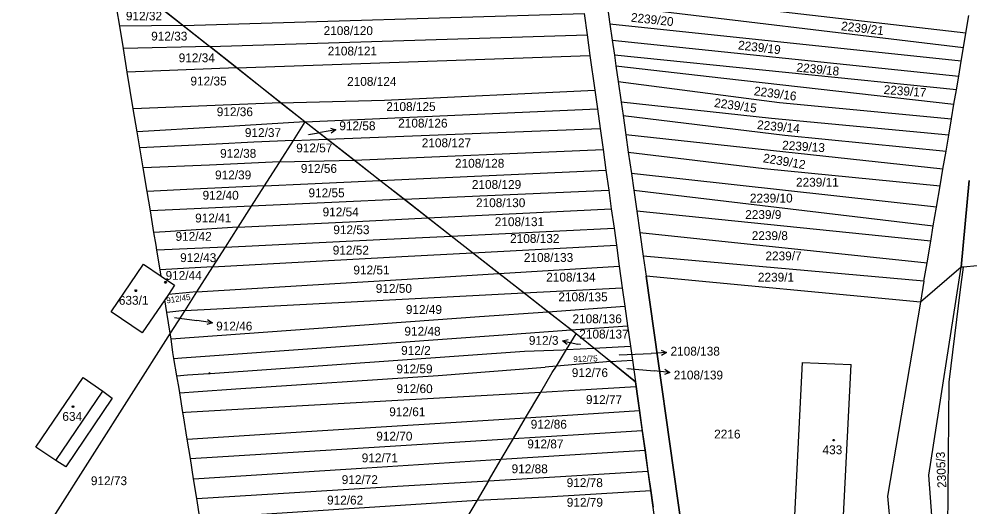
# Model space of a CAD drawing. Extents: x -580630 to -576196, y -1189024 to -1183567.
# Drawn here: x -578380.9 to -578198.3, y -1185798.5 to -1185704.7 of the extents above; entities that cross this region are included whole.
import ezdxf

# ---------------------------------------------------------------- set-up
doc = ezdxf.new("R2010")
doc.units = 0
for name, color, linetype in [('Vrstva 1', 7, 'Continuous'), ('Vrstva 16', 7, 'Continuous'), ('Vrstva 18', 7, 'Continuous'), ('Vrstva 19', 7, 'Continuous'), ('Vrstva 25', 7, 'Continuous'), ('Vrstva 4', 7, 'Continuous'), ('Vrstva 6', 7, 'Continuous'), ('Vrstva 62', 7, 'Continuous'), ('Vrstva 63', 7, 'Continuous')]:
    doc.layers.add(name, color=color, linetype=linetype)

msp = doc.modelspace()

# ---------------------------------------------------------------- linework, layer by layer
at = {"layer": 'Vrstva 1'}
for p, q in [((-578353.98, -1185702.3), (-578349.35, -1185705.96)), ((-578267.82, -1185701.98), (-578267.27, -1185705.73)), ((-578272.25, -1185703.64), (-578271.67, -1185707.78)), ((-578198.85, -1185707.45), (-578198.27, -1185704.02)), ((-578349.35, -1185705.96), (-578344.22, -1185710.02)), ((-578267.27, -1185705.73), (-578266.84, -1185708.77)), ((-578271.67, -1185707.78), (-578271.12, -1185711.76)), ((-578266.84, -1185708.77), (-578266.43, -1185711.68)), ((-578199.29, -1185710.18), (-578198.85, -1185707.45)), ((-578339, -1185714.09), (-578344.22, -1185710.02)), ((-578199.74, -1185712.8), (-578199.29, -1185710.18)), ((-578271.12, -1185711.76), (-578270.19, -1185718.42)), ((-578266.43, -1185711.68), (-578266.13, -1185713.7)), ((-578330.63, -1185720.8), (-578339, -1185714.09)), ((-578266.13, -1185713.7), (-578265.71, -1185716.73)), ((-578200.24, -1185715.68), (-578199.74, -1185712.8)), ((-578200.68, -1185718.32), (-578200.24, -1185715.68)), ((-578265.71, -1185716.73), (-578265.14, -1185720.69)), ((-578270.19, -1185718.42), (-578269.7, -1185721.97)), ((-578201.15, -1185721.09), (-578200.68, -1185718.32)), ((-578325.92, -1185724.48), (-578330.63, -1185720.8)), ((-578265.14, -1185720.69), (-578264.77, -1185723.24)), ((-578201.64, -1185723.93), (-578201.15, -1185721.09)), ((-578269.7, -1185721.97), (-578269.18, -1185725.73)), ((-578264.77, -1185723.24), (-578264.22, -1185726.97)), ((-578325.92, -1185724.48), (-578328.2, -1185728.06)), ((-578321.67, -1185727.8), (-578325.92, -1185724.48)), ((-578202.14, -1185727.04), (-578201.64, -1185723.93)), ((-578269.18, -1185725.73), (-578268.61, -1185729.81)), ((-578264.22, -1185726.97), (-578263.77, -1185730.31)), ((-578202.66, -1185730.09), (-578202.14, -1185727.04)), ((-578328.2, -1185728.06), (-578330.83, -1185732.19)), ((-578316.46, -1185731.87), (-578321.67, -1185727.8)), ((-578268.61, -1185729.81), (-578268.06, -1185733.76)), ((-578263.77, -1185730.31), (-578263.16, -1185734.38)), ((-578203.27, -1185733.59), (-578202.66, -1185730.09)), ((-578331.03, -1185732.5), (-578333.75, -1185736.77)), ((-578330.83, -1185732.19), (-578331.03, -1185732.5)), ((-578311.49, -1185735.75), (-578316.46, -1185731.87)), ((-578268.06, -1185733.76), (-578267.52, -1185737.62)), ((-578263.16, -1185734.38), (-578262.72, -1185737.6)), ((-578203.81, -1185736.81), (-578203.27, -1185733.59)), ((-578306.86, -1185739.37), (-578311.49, -1185735.75)), ((-578199.76, -1185752.44), (-578198.24, -1185735.73)), ((-578333.75, -1185736.77), (-578336.24, -1185740.68)), ((-578267.52, -1185737.62), (-578267.02, -1185741.21)), ((-578262.72, -1185737.6), (-578262.13, -1185741.65)), ((-578204.5, -1185740.89), (-578203.81, -1185736.81)), ((-578302.29, -1185742.94), (-578306.86, -1185739.37)), ((-578336.24, -1185740.68), (-578338.82, -1185744.73)), ((-578267.02, -1185741.21), (-578266.5, -1185744.93)), ((-578262.13, -1185741.65), (-578261.54, -1185745.75)), ((-578205.13, -1185744.46), (-578204.5, -1185740.89)), ((-578297.8, -1185746.45), (-578302.29, -1185742.94)), ((-578338.82, -1185744.73), (-578341.25, -1185748.55)), ((-578266.5, -1185744.93), (-578266.04, -1185748.2)), ((-578205.6, -1185747.39), (-578205.13, -1185744.46)), ((-578293.68, -1185749.67), (-578297.8, -1185746.45)), ((-578261.54, -1185745.75), (-578260.9, -1185750.27)), ((-578147.43, -1185747.19), (-578199.29, -1185752.4)), ((-578341.25, -1185748.55), (-578343.66, -1185752.33)), ((-578266.04, -1185748.2), (-578265.48, -1185752.23)), ((-578206.32, -1185751.61), (-578205.6, -1185747.39)), ((-578288.61, -1185753.64), (-578293.68, -1185749.67)), ((-578260.9, -1185750.27), (-578260.34, -1185754.17)), ((-578363.15, -1185761.03), (-578356.96, -1185751.86)), ((-578356.96, -1185751.86), (-578353.57, -1185754.14)), ((-578343.66, -1185752.33), (-578346.75, -1185757.18)), ((-578265.48, -1185752.23), (-578264.9, -1185756.36)), ((-578206.93, -1185755.09), (-578206.32, -1185751.61)), ((-578205.99, -1185792.42), (-578199.76, -1185752.44)), ((-578199.9, -1185756.68), (-578199.29, -1185752.4)), ((-578199.29, -1185752.4), (-578199.76, -1185752.44)), ((-578353.57, -1185754.14), (-578350.96, -1185755.9)), ((-578283.86, -1185757.35), (-578288.61, -1185753.64)), ((-578207.6, -1185759.16), (-578260.34, -1185754.17)), ((-578250.88, -1185820.88), (-578260.34, -1185754.17)), ((-578350.96, -1185755.9), (-578352.15, -1185757.66)), ((-578206.93, -1185755.09), (-578207.6, -1185759.16)), ((-578352.15, -1185757.66), (-578352.84, -1185758.67)), ((-578346.75, -1185757.18), (-578349.03, -1185760.76)), ((-578279.21, -1185760.99), (-578283.86, -1185757.35)), ((-578264.9, -1185756.36), (-578264.4, -1185759.92)), ((-578202.09, -1185774.5), (-578199.9, -1185756.68)), ((-578352.84, -1185758.67), (-578357.18, -1185765.06)), ((-578264.4, -1185759.92), (-578263.88, -1185763.69)), ((-578207.6, -1185759.16), (-578213.91, -1185796.41)), ((-578357.18, -1185765.06), (-578363.15, -1185761.03)), ((-578349.03, -1185760.76), (-578351.8, -1185765.11)), ((-578274.75, -1185764.47), (-578279.21, -1185760.99)), ((-578351.8, -1185765.11), (-578374.33, -1185800.48)), ((-578275.63, -1185768.25), (-578273.8, -1185765.24)), ((-578273.8, -1185765.24), (-578274.75, -1185764.47)), ((-578270.39, -1185767.98), (-578273.8, -1185765.24)), ((-578263.88, -1185763.69), (-578263.33, -1185767.62)), ((-578277.58, -1185771.46), (-578275.63, -1185768.25)), ((-578267.15, -1185770.58), (-578270.39, -1185767.98)), ((-578263.33, -1185767.62), (-578262.96, -1185770.28)), ((-578267.15, -1185770.58), (-578262.38, -1185774.44)), ((-578262.96, -1185770.28), (-578262.38, -1185774.44)), ((-578230.32, -1185770.77), (-578232.85, -1185820.68)), ((-578230.32, -1185770.77), (-578220.92, -1185771.14)), ((-578280.59, -1185776.42), (-578278.4, -1185772.69)), ((-578278.4, -1185772.69), (-578277.58, -1185771.46)), ((-578223.45, -1185821.17), (-578220.92, -1185771.14)), ((-578377.62, -1185787), (-578368.57, -1185773.65)), ((-578368.57, -1185773.65), (-578364.75, -1185776.24)), ((-578262.38, -1185774.44), (-578262.25, -1185775.38)), ((-578202.54, -1185833.71), (-578202.09, -1185774.5)), ((-578364.75, -1185776.24), (-578362.99, -1185777.57)), ((-578262.25, -1185775.38), (-578261.6, -1185779.97)), ((-578362.99, -1185777.57), (-578371.9, -1185790.78)), ((-578283.49, -1185781.35), (-578280.59, -1185776.42)), ((-578261.6, -1185779.97), (-578261.07, -1185783.79)), ((-578285.83, -1185785.33), (-578283.49, -1185781.35)), ((-578288.17, -1185789.31), (-578285.83, -1185785.33)), ((-578261.07, -1185783.79), (-578260.54, -1185787.58)), ((-578373.79, -1185789.58), (-578377.62, -1185787)), ((-578260.54, -1185787.58), (-578259.97, -1185791.63)), ((-578371.9, -1185790.78), (-578373.79, -1185789.58)), ((-578290.61, -1185793.46), (-578288.17, -1185789.31)), ((-578259.97, -1185791.63), (-578259.43, -1185795.35)), ((-578202.18, -1185842.11), (-578205.99, -1185792.42)), ((-578290.61, -1185793.46), (-578292.8, -1185797.22)), ((-578259.43, -1185795.35), (-578259, -1185798.54)), ((-578213.91, -1185796.41), (-578211.64, -1185822.02)), ((-578292.8, -1185797.22), (-578294.85, -1185800.67))]:
    msp.add_line(p, q, dxfattribs=at)
at = {"layer": 'Vrstva 16'}
for p, q in [((-578325.26, -1185726.9), (-578322.92, -1185726.51)), ((-578319.961, -1185726.015), (-578322.92, -1185726.51)), ((-578350.99, -1185762.06), (-578346.68, -1185762.67)), ((-578343.71, -1185763.09), (-578346.68, -1185762.67)), ((-578276.38, -1185766.605), (-578273.44, -1185767.2)), ((-578272.93, -1185767.3), (-578273.44, -1185767.2)), ((-578265.5, -1185769.29), (-578259.38, -1185768.99)), ((-578256.384, -1185768.844), (-578259.38, -1185768.99)), ((-578263.92, -1185771.9), (-578258.75, -1185772.37)), ((-578255.762, -1185772.641), (-578258.75, -1185772.37))]:
    msp.add_line(p, q, dxfattribs=at)
for points in [[(-578321.03, -1185725.687), (-578319.961, -1185726.015), (-578320.865, -1185726.673)], [(-578344.63, -1185762.455), (-578343.71, -1185763.09), (-578344.77, -1185763.445)], [(-578275.499, -1185767.293), (-578276.38, -1185766.605), (-578275.301, -1185766.313)], [(-578257.407, -1185768.393), (-578256.384, -1185768.844), (-578257.358, -1185769.392)], [(-578256.713, -1185772.053), (-578255.762, -1185772.641), (-578256.803, -1185773.048)]]:
    msp.add_lwpolyline(points, dxfattribs=at)
at = {"layer": 'Vrstva 25'}
for points in [[(-578352.63, -1185755.2), (-578352.54, -1185755.35), (-578352.63, -1185755.5), (-578352.81, -1185755.5), (-578352.9, -1185755.35), (-578352.81, -1185755.2)], [(-578358.34, -1185756.79), (-578358.25, -1185756.94), (-578358.34, -1185757.09), (-578358.52, -1185757.09), (-578358.61, -1185756.94), (-578358.52, -1185756.79)], [(-578370.42, -1185779.1), (-578370.33, -1185779.25), (-578370.42, -1185779.4), (-578370.6, -1185779.4), (-578370.69, -1185779.25), (-578370.6, -1185779.1)], [(-578224.19, -1185785.52), (-578224.1, -1185785.67), (-578224.19, -1185785.82), (-578224.37, -1185785.82), (-578224.46, -1185785.67), (-578224.37, -1185785.52)]]:
    msp.add_lwpolyline(points, close=True, dxfattribs=at)
at = {"layer": 'Vrstva 4'}
for p, q in [((-578344.33, -1185772.74), (-578344.4, -1185772.87)), ((-578344.13, -1185772.85), (-578344.33, -1185772.74)), ((-578373.79, -1185789.58), (-578364.75, -1185776.24))]:
    msp.add_line(p, q, dxfattribs=at)
at = {"layer": 'Vrstva 6'}
for p, q in [((-578198.85, -1185707.45), (-578268.15, -1185699.42)), ((-578361.53, -1185706.07), (-578362.09, -1185702.78)), ((-578267.82, -1185701.98), (-578199.29, -1185710.18)), ((-578349.35, -1185705.96), (-578272.25, -1185703.64)), ((-578349.35, -1185705.96), (-578361.53, -1185706.07)), ((-578360.82, -1185710.41), (-578361.53, -1185706.07)), ((-578199.74, -1185712.8), (-578267.27, -1185705.73)), ((-578344.22, -1185710.02), (-578271.67, -1185707.78)), ((-578266.84, -1185708.77), (-578200.24, -1185715.68)), ((-578344.22, -1185710.02), (-578360.82, -1185710.41)), ((-578360.07, -1185714.95), (-578360.82, -1185710.41)), ((-578339, -1185714.09), (-578271.12, -1185711.76)), ((-578200.68, -1185718.32), (-578266.43, -1185711.68)), ((-578339, -1185714.09), (-578360.07, -1185714.95)), ((-578266.13, -1185713.7), (-578245.41, -1185716.11)), ((-578358.91, -1185721.95), (-578360.07, -1185714.95)), ((-578245.41, -1185716.11), (-578201.15, -1185721.09)), ((-578265.71, -1185716.73), (-578234.7, -1185720.75)), ((-578310.59, -1185720.32), (-578270.19, -1185718.42)), ((-578330.63, -1185720.8), (-578358.91, -1185721.95)), ((-578330.63, -1185720.8), (-578310.59, -1185720.32)), ((-578236.25, -1185723.84), (-578265.14, -1185720.69)), ((-578234.7, -1185720.75), (-578201.64, -1185723.93)), ((-578358.17, -1185726.4), (-578358.91, -1185721.95)), ((-578325.92, -1185724.48), (-578269.7, -1185721.97)), ((-578264.77, -1185723.24), (-578233.65, -1185727.03)), ((-578325.92, -1185724.48), (-578341.54, -1185725.41)), ((-578202.14, -1185727.04), (-578236.25, -1185723.84)), ((-578343, -1185725.5), (-578358.17, -1185726.4)), ((-578357.66, -1185729.47), (-578358.17, -1185726.4)), ((-578341.54, -1185725.41), (-578343, -1185725.5)), ((-578321.67, -1185727.8), (-578269.18, -1185725.73)), ((-578203.27, -1185733.59), (-578264.22, -1185726.97)), ((-578233.65, -1185727.03), (-578202.66, -1185730.09)), ((-578342.99, -1185728.77), (-578357.66, -1185729.47)), ((-578335.71, -1185728.42), (-578342.99, -1185728.77)), ((-578328.2, -1185728.06), (-578335.71, -1185728.42)), ((-578328.2, -1185728.06), (-578321.67, -1185727.8)), ((-578357.01, -1185733.35), (-578357.66, -1185729.47)), ((-578316.46, -1185731.87), (-578268.61, -1185729.81)), ((-578263.77, -1185730.31), (-578237.66, -1185733.47)), ((-578330.83, -1185732.19), (-578344.25, -1185732.78)), ((-578330.83, -1185732.19), (-578316.46, -1185731.87)), ((-578344.25, -1185732.78), (-578357.01, -1185733.35)), ((-578356.25, -1185737.9), (-578357.01, -1185733.35)), ((-578311.49, -1185735.75), (-578268.06, -1185733.76)), ((-578204.5, -1185740.89), (-578263.16, -1185734.38)), ((-578237.66, -1185733.47), (-578203.81, -1185736.81)), ((-578325.39, -1185736.39), (-578311.49, -1185735.75)), ((-578347.36, -1185737.45), (-578356.25, -1185737.9)), ((-578355.63, -1185741.6), (-578356.25, -1185737.9)), ((-578333.75, -1185736.77), (-578347.36, -1185737.45)), ((-578333.75, -1185736.77), (-578325.39, -1185736.39)), ((-578306.86, -1185739.37), (-578267.52, -1185737.62)), ((-578262.72, -1185737.6), (-578205.13, -1185744.46)), ((-578306.86, -1185739.37), (-578320.72, -1185739.99)), ((-578349.95, -1185741.33), (-578355.63, -1185741.6)), ((-578354.94, -1185745.73), (-578355.63, -1185741.6)), ((-578336.24, -1185740.68), (-578349.95, -1185741.33)), ((-578320.72, -1185739.99), (-578336.24, -1185740.68)), ((-578302.29, -1185742.94), (-578267.02, -1185741.21)), ((-578205.6, -1185747.39), (-578262.13, -1185741.65)), ((-578316.02, -1185743.61), (-578302.29, -1185742.94)), ((-578338.82, -1185744.73), (-578352.79, -1185745.6)), ((-578338.82, -1185744.73), (-578316.02, -1185743.61)), ((-578297.8, -1185746.45), (-578266.5, -1185744.93)), ((-578352.79, -1185745.6), (-578354.94, -1185745.73)), ((-578354.53, -1185748.21), (-578354.94, -1185745.73)), ((-578341.25, -1185748.55), (-578311.5, -1185747.11)), ((-578311.5, -1185747.11), (-578297.8, -1185746.45)), ((-578261.54, -1185745.75), (-578206.32, -1185751.61)), ((-578354.38, -1185749.14), (-578354.53, -1185748.21)), ((-578341.25, -1185748.55), (-578354.38, -1185749.14)), ((-578293.68, -1185749.67), (-578266.04, -1185748.2)), ((-578353.77, -1185752.91), (-578354.38, -1185749.14)), ((-578343.66, -1185752.33), (-578307.27, -1185750.39)), ((-578307.27, -1185750.39), (-578293.68, -1185749.67)), ((-578206.93, -1185755.09), (-578260.9, -1185750.27)), ((-578343.66, -1185752.33), (-578353.77, -1185752.91)), ((-578288.61, -1185753.64), (-578265.48, -1185752.23)), ((-578353.57, -1185754.14), (-578353.77, -1185752.91)), ((-578346.75, -1185757.18), (-578302.02, -1185754.46)), ((-578302.02, -1185754.46), (-578288.61, -1185753.64)), ((-578346.75, -1185757.18), (-578352.15, -1185757.66)), ((-578349.03, -1185760.76), (-578297.35, -1185758.06)), ((-578297.35, -1185758.06), (-578283.86, -1185757.35)), ((-578283.86, -1185757.35), (-578264.9, -1185756.36)), ((-578352.44, -1185761.16), (-578352.84, -1185758.67)), ((-578279.21, -1185760.99), (-578264.4, -1185759.92)), ((-578349.03, -1185760.76), (-578352.44, -1185761.16)), ((-578351.8, -1185765.11), (-578352.44, -1185761.16)), ((-578292.33, -1185761.93), (-578279.21, -1185760.99)), ((-578351.63, -1185766.18), (-578292.33, -1185761.93)), ((-578351.63, -1185766.18), (-578351.8, -1185765.11)), ((-578349.55, -1185769.85), (-578287.82, -1185765.41)), ((-578287.82, -1185765.41), (-578274.75, -1185764.47)), ((-578274.75, -1185764.47), (-578263.88, -1185763.69)), ((-578351.29, -1185768.8), (-578351.63, -1185766.18)), ((-578351.1, -1185769.98), (-578351.29, -1185768.8)), ((-578344.13, -1185772.85), (-578283.68, -1185768.59)), ((-578283.68, -1185768.59), (-578276.3, -1185768.28)), ((-578276.3, -1185768.28), (-578275.63, -1185768.25)), ((-578275.63, -1185768.25), (-578270.39, -1185767.98)), ((-578270.39, -1185767.98), (-578263.33, -1185767.62)), ((-578351.1, -1185769.98), (-578349.55, -1185769.85)), ((-578350.55, -1185773.29), (-578351.1, -1185769.98)), ((-578267.15, -1185770.58), (-578277.58, -1185771.46)), ((-578267.15, -1185770.58), (-578262.96, -1185770.28)), ((-578300.3, -1185773.22), (-578279.76, -1185771.64)), ((-578277.58, -1185771.46), (-578279.76, -1185771.64)), ((-578350.55, -1185773.29), (-578348.52, -1185773.14)), ((-578350.1, -1185775.75), (-578350.55, -1185773.29)), ((-578348.52, -1185773.14), (-578344.4, -1185772.87)), ((-578344.4, -1185772.87), (-578344.13, -1185772.85)), ((-578339.2, -1185775.8), (-578300.3, -1185773.22)), ((-578349.96, -1185776.58), (-578350.1, -1185775.75)), ((-578349.96, -1185776.58), (-578346.47, -1185776.33)), ((-578346.47, -1185776.33), (-578339.2, -1185775.8)), ((-578280.59, -1185776.42), (-578274.07, -1185776.05)), ((-578274.07, -1185776.05), (-578262.25, -1185775.38)), ((-578349.36, -1185780.33), (-578349.96, -1185776.58)), ((-578333.21, -1185779.41), (-578280.59, -1185776.42)), ((-578348.85, -1185780.3), (-578333.21, -1185779.41)), ((-578272.4, -1185780.65), (-578261.6, -1185779.97)), ((-578349.36, -1185780.33), (-578348.85, -1185780.3)), ((-578349.26, -1185780.98), (-578349.36, -1185780.33)), ((-578348.53, -1185785.45), (-578349.26, -1185780.98)), ((-578325.59, -1185784), (-578283.49, -1185781.35)), ((-578283.49, -1185781.35), (-578272.4, -1185780.65)), ((-578348.53, -1185785.45), (-578325.59, -1185784)), ((-578347.93, -1185789.22), (-578348.53, -1185785.45)), ((-578319.83, -1185787.46), (-578285.83, -1185785.33)), ((-578285.83, -1185785.33), (-578273.32, -1185784.55)), ((-578273.32, -1185784.55), (-578261.07, -1185783.79)), ((-578347.93, -1185789.22), (-578319.83, -1185787.46)), ((-578288.17, -1185789.31), (-578275.01, -1185788.49)), ((-578275.01, -1185788.49), (-578260.54, -1185787.58)), ((-578347.31, -1185793.08), (-578347.93, -1185789.22)), ((-578347.31, -1185793.08), (-578314.03, -1185790.96)), ((-578314.03, -1185790.96), (-578288.17, -1185789.31)), ((-578290.61, -1185793.46), (-578276.79, -1185792.63)), ((-578276.79, -1185792.63), (-578259.97, -1185791.63)), ((-578346.7, -1185796.86), (-578347.31, -1185793.08)), ((-578346.7, -1185796.86), (-578308.1, -1185794.52)), ((-578308.1, -1185794.52), (-578290.61, -1185793.46)), ((-578292.8, -1185797.22), (-578278.39, -1185796.47)), ((-578278.39, -1185796.47), (-578259.43, -1185795.35)), ((-578346.09, -1185800.65), (-578346.7, -1185796.86)), ((-578346.09, -1185800.65), (-578302.6, -1185797.85)), ((-578302.6, -1185797.85), (-578292.8, -1185797.22))]:
    msp.add_line(p, q, dxfattribs=at)
at = {"layer": 'Vrstva 62'}
for p, q in [((-578325.92, -1185724.48), (-578428.99, -1185643.03)), ((-578273.8, -1185765.24), (-578325.92, -1185724.48)), ((-578262.38, -1185774.44), (-578273.8, -1185765.24)), ((-578256.42, -1185816.91), (-578262.38, -1185774.44))]:
    msp.add_line(p, q, dxfattribs=at)
at = {"layer": 'Vrstva 63'}
for p, q in [((-578198.24, -1185735.73), (-578199.76, -1185752.44)), ((-578199.76, -1185752.44), (-578207.6, -1185759.16)), ((-578260.34, -1185754.17), (-578250.88, -1185820.88)), ((-578207.6, -1185759.16), (-578260.34, -1185754.17))]:
    msp.add_line(p, q, dxfattribs=at)

# ---------------------------------------------------------------- texts
at = {"layer": 'Vrstva 16'}
for s, p in [('912/58', (-578319.305, -1185726.1)), ('912/46', (-578342.978, -1185764.59)), ('912/3', (-578282.866, -1185767.34)), ('2108/138', (-578255.629, -1185769.42)), ('2108/139', (-578255.019, -1185774))]:
    msp.add_text(s, height=1.7, dxfattribs=at).set_placement(p)
at = {"layer": 'Vrstva 18'}
for s, height, p in [('912/32', 1.7, (-578360.339, -1185704.98)), ('2108/120', 1.7, (-578322.323, -1185707.8)), ('912/33', 1.7, (-578355.472, -1185708.86)), ('2108/121', 1.7, (-578321.538, -1185711.72)), ('912/34', 1.7, (-578350.185, -1185713.02)), ('912/35', 1.7, (-578347.922, -1185717.49)), ('2108/124', 1.7, (-578317.806, -1185717.56)), ('912/36', 1.7, (-578342.865, -1185723.39)), ('2108/125', 1.7, (-578310.273, -1185722.4)), ('2108/126', 1.7, (-578307.986, -1185725.58)), ('912/37', 1.7, (-578337.465, -1185727.4)), ('912/58', 0.1, (-578325.49, -1185726.9)), ('912/57', 1.7, (-578327.595, -1185730.35)), ('2108/127', 1.7, (-578303.456, -1185729.37)), ('912/38', 1.7, (-578342.225, -1185731.39)), ('912/56', 1.7, (-578326.705, -1185734.29)), ('2108/128', 1.7, (-578297.066, -1185733.3)), ('912/39', 1.7, (-578343.195, -1185735.54)), ('2108/129', 1.7, (-578293.826, -1185737.37)), ('2239/11', 1.7, (-578231.51, -1185736.95)), ('912/40', 1.7, (-578345.595, -1185739.45)), ('912/55', 1.7, (-578325.232, -1185738.98)), ('2108/130', 1.7, (-578293.026, -1185740.88)), ('2239/10', 1.7, (-578240.375, -1185739.99)), ('912/54', 1.7, (-578322.525, -1185742.65)), ('2239/9', 1.7, (-578241.277, -1185743.16)), ('912/41', 1.7, (-578347.02, -1185743.82)), ('2108/131', 1.7, (-578289.421, -1185744.53)), ('912/53', 1.7, (-578320.462, -1185746.07)), ('912/42', 1.7, (-578350.792, -1185747.35)), ('2108/132', 1.7, (-578286.473, -1185747.75)), ('2239/8', 1.7, (-578240.027, -1185747.21)), ('912/52', 1.7, (-578320.569, -1185750)), ('912/43', 1.7, (-578349.905, -1185751.44)), ('2108/133', 1.7, (-578283.826, -1185751.4)), ('2239/7', 1.7, (-578237.387, -1185751.11)), ('912/51', 1.7, (-578316.607, -1185753.81)), ('912/44', 1.7, (-578352.708, -1185754.85)), ('2108/134', 1.7, (-578279.529, -1185755.19)), ('2239/1', 1.7, (-578238.839, -1185755.19)), ('912/50', 1.7, (-578312.292, -1185757.35)), ('2108/135', 1.7, (-578277.196, -1185758.98)), ('912/49', 1.7, (-578306.518, -1185761.41)), ('2108/136', 1.7, (-578274.479, -1185763.19)), ('912/46', 0.1, (-578351.216, -1185762.06)), ('912/48', 1.7, (-578306.788, -1185765.59)), ('2108/137', 1.7, (-578273.169, -1185766.13)), ('912/3', 0.1, (-578273.121, -1185767.3)), ('912/2', 1.7, (-578307.422, -1185769.27)), ('2108/138', 0.1, (-578265.796, -1185769.29)), ('912/59', 1.7, (-578308.335, -1185772.82)), ('912/76', 1.7, (-578274.608, -1185773.54)), ('2108/139', 0.1, (-578264.215, -1185771.9)), ('912/60', 1.7, (-578308.315, -1185776.62)), ('912/77', 1.7, (-578271.898, -1185778.73)), ('912/61', 1.7, (-578309.71, -1185781.06)), ('912/86', 1.7, (-578282.515, -1185783.46)), ('2216', 1.7, (-578247.243, -1185785.35)), ('912/70', 1.7, (-578312.205, -1185785.75)), ('912/87', 1.7, (-578283.175, -1185787.25)), ('912/71', 1.7, (-578315, -1185789.93)), ('912/88', 1.7, (-578286.185, -1185792.02)), ('912/73', 1.7, (-578367.065, -1185794.32)), ('912/72', 1.7, (-578318.842, -1185794.11)), ('912/78', 1.7, (-578275.598, -1185794.69)), ('912/62', 1.7, (-578321.662, -1185798.04)), ('912/79', 1.7, (-578275.578, -1185798.47))]:
    msp.add_text(s, height=height, dxfattribs=at).set_placement(p)
for s, height, rotation, p in [('2239/20', 1.7, 353.85873, (-578263.317, -1185705.219)), ('2239/21', 1.7, 353.22848, (-578222.908, -1185706.857)), ('2239/19', 1.7, 353.22848, (-578242.725, -1185710.536)), ('2239/18', 1.7, 354.25981, (-578231.475, -1185714.798)), ('2239/16', 1.7, 352.59823, (-578239.679, -1185719.355)), ('2239/17', 1.7, 355.74949, (-578214.705, -1185719.115)), ('2239/15', 1.7, 352.25445, (-578247.322, -1185721.611)), ('2239/14', 1.7, 354.54628, (-578239.057, -1185725.853)), ('2239/13', 1.7, 356.32245, (-578234.215, -1185729.793)), ('2239/12', 1.7, 350.42099, (-578237.945, -1185732.226)), ('912/45', 1.14, 8.70896, (-578352.462, -1185759.385)), ('912/75', 1.14, 1.77617, (-578274.294, -1185770.67)), ('2305/3', 1.7, 92.58998, (-578202.609, -1185794.809))]:
    msp.add_text(s, height=height, rotation=rotation, dxfattribs=at).set_placement(p)
at = {"layer": 'Vrstva 19'}
for s, p in [('633/1', (-578361.689, -1185759.64)), ('634', (-578372.551, -1185781.95)), ('433', (-578226.408, -1185788.37))]:
    msp.add_text(s, height=1.7, dxfattribs=at).set_placement(p)

doc.saveas('drawing.dxf')
